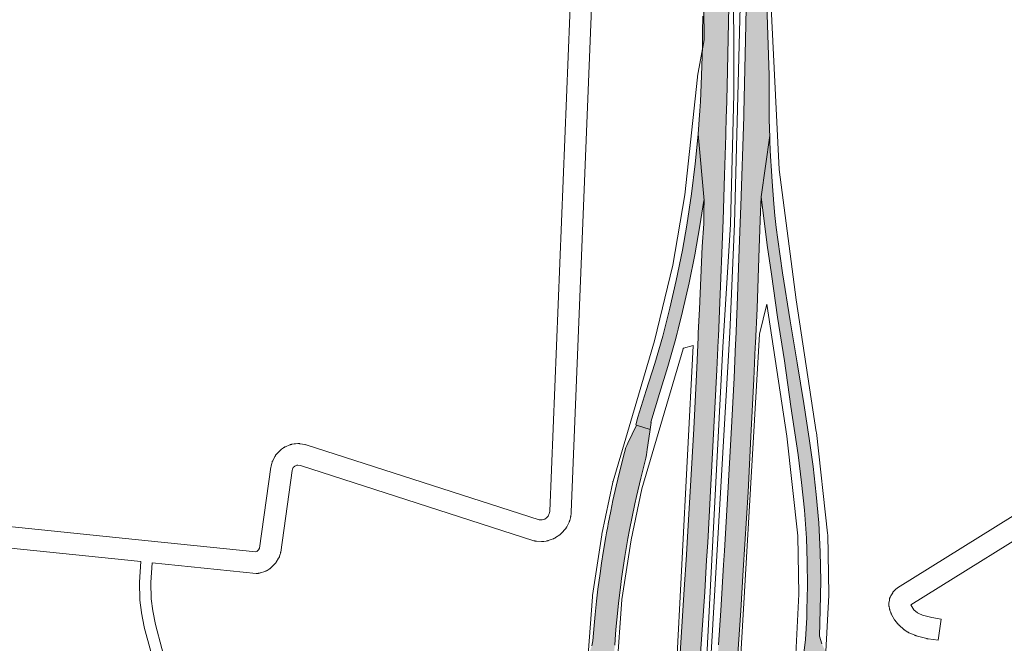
# Paper-space layout 'Layout1' of a CAD drawing. Header units: metres. Extents: x 123097 to 144122, y 392739 to 407589.
# Tile 414 of 510: x 132714 to 133311, y 401083 to 401461. Entities that reach past the tile are written whole.
import ezdxf

# ---------------------------------------------------------------- set-up
doc = ezdxf.new("R2010")
doc.units = ezdxf.units.M
doc.header["$MEASUREMENT"] = 0
for name, color, linetype, lineweight in [('gs-knt-autosnelweg', 7, 'Continuous', 0), ('gs-knt-fietspaden', 7, 'Continuous', 0), ('gs-knt-wegen algemeen', 7, 'Continuous', 0), ('ir-ARC-asfalt-hoofdwegen-te inspecteren', 5, 'Continuous', 0)]:
    doc.layers.add(name, color=color, linetype=linetype, lineweight=lineweight)

psp = doc.layouts.get("Layout1")

# ---------------------------------------------------------------- hatches: boundary and pattern name
at = {"layer": 'ir-ARC-asfalt-hoofdwegen-te inspecteren', "linetype": 'Continuous', "lineweight": 13}
for points in [[(133129.05, 401351.048), (133129.015, 401344.895), (133128.827, 401336.79), (133127.982, 401323.156), (133126.209, 401285.149), (133125.571, 401270.772), (133125.459, 401268.272), (133124.631, 401249.617), (133122.789, 401212.562), (133120.886, 401178.033), (133118.872, 401143.694), (133118.409, 401136.371), (133117.079, 401115.311), (133114.492, 401076.651), (133113.618, 401064.088), (133113.555, 401063.199), (133112.473, 401048.134), (133112.444, 401047.758), (133111.18, 401031.007), (133111.103, 401029.975), (133110.715, 401024.993), (133110.378, 401020.751), (133109.037, 401003.864), (133106.47, 400973.215), (133103.029, 400933.664), (133099.738, 400897.696), (133096.525, 400863.88), (133092.974, 400829.167), (133092.68, 400826.441), (133088.893, 400791.378), (133085.418, 400757.838), (133083.718, 400743.019), (133075.109, 400673.042), (133073.61, 400660.044), (133064.839, 400593.655), (133059.595, 400555.515), (133056.211, 400532.287), (133068.238, 400529.76), (133071.658, 400553.914), (133076.815, 400591.405), (133081.629, 400626.922), (133085.613, 400657.928), (133090.207, 400694.588), (133094.015, 400726.435), (133097.559, 400756.692), (133101.113, 400789.156), (133104.619, 400822.089), (133105.212, 400827.662), (133108.748, 400862.036), (133112.046, 400896.512), (133115.29, 400931.734), (133118.806, 400971.851), (133121.344, 401002.561), (133123.036, 401024.096), (133123.427, 401029.077), (133123.508, 401030.112), (133124.756, 401046.858), (133124.784, 401047.236), (133125.905, 401062.295), (133125.935, 401062.704), (133126.961, 401076.514), (133129.43, 401113.882), (133130.59, 401133.031), (133131.243, 401143.817), (133133.243, 401178.673), (133136.81, 401248.399), (133137.617, 401266.089), (133137.731, 401268.59), (133138.441, 401284.16), (133140.548, 401339.005), (133141.476, 401366.358), (133142.197, 401390.54), (133142.511, 401402.282), (133142.57, 401404.494), (133142.987, 401420.092), (133143.722, 401449.413), (133144.672, 401497.479), (133145.097, 401532.692), (133145.24, 401554.64), (133145.238, 401596.656), (133145.439, 401632.315), (133145.272, 401671.936), (133145.148, 401688.298), (133145.045, 401707.272), (133144.86, 401731.22), (133140.764, 401731.032), (133137.083, 401730.862), (133132.797, 401730.665), (133132.744, 401725.435), (133132.71, 401722.012), (133132.885, 401701.46), (133133.096, 401680.783), (133132.947, 401668.769), (133132.71, 401659.644), (133131.923, 401630.7), (133130.905, 401586.128), (133129.464, 401527.873), (133129.066, 401503.202), (133128.716, 401483.965), (133128.381, 401462.786), (133128.202, 401452.746), (133128.053, 401444.395), (133127.594, 401426.728), (133126.874, 401410.782), (133126.771, 401408.489), (133126.518, 401405.138), (133126.351, 401402.919), (133125.466, 401391.172)], [(133136.462, 401061.81), (133136.441, 401061.524), (133135.327, 401046.466), (133135.3, 401046.087), (133134.062, 401029.345), (133133.982, 401028.307), (133133.597, 401023.327), (133131.898, 401001.336), (133128.752, 400963.609), (133125.092, 400922.152), (133122.007, 400888.803), (133118.607, 400854.199), (133115.03, 400819.268), (133111.82, 400788.98), (133106.232, 400739.302), (133102.696, 400708.88), (133099.059, 400679.083), (133094.841, 400646.042), (133090.841, 400615.373), (133086.664, 400584.525), (133083.204, 400559.78), (133078.61, 400527.586), (133090.104, 400525.181), (133094.9, 400558.973), (133109.128, 400673.166), (133113.089, 400704.745), (133119.874, 400751.959), (133119.973, 400754.365), (133123.932, 400789.22), (133126.957, 400817.784), (133126.964, 400817.846), (133130.554, 400853.339), (133133.793, 400886.411), (133137.071, 400921.674), (133140.687, 400961.849), (133143.952, 401001.542), (133145.244, 401018.006), (133145.593, 401022.453), (133145.97, 401027.433), (133146.047, 401028.475), (133147.285, 401045.211), (133147.314, 401045.592), (133148.398, 401060.649), (133148.475, 401061.721), (133151.263, 401102.631), (133152.783, 401126.946), (133155.699, 401174.355), (133157.477, 401207.905), (133159.198, 401242.689), (133160.099, 401262.053), (133160.215, 401264.556), (133161.192, 401285.545), (133162.506, 401322.436), (133163.331, 401344.454), (133163.657, 401353.166), (133168.834, 401390.442), (133168.733, 401393.547), (133168.584, 401401.254), (133168.542, 401403.452), (133168.522, 401404.468), (133168.46, 401426.812), (133167.05, 401469.771), (133167.71, 401525.62), (133168.252, 401604.038), (133168.165, 401649.103), (133167.838, 401673.86), (133166.982, 401708.445), (133167.276, 401732.253), (133163.163, 401732.063), (133159.455, 401731.893), (133155.315, 401731.702), (133155.79, 401688.86), (133156.029, 401637.819), (133155.811, 401567.36), (133155.58, 401525.691), (133155.248, 401500), (133155.08, 401487.041), (133154.24, 401448.391), (133153.136, 401404.07), (133153.081, 401401.865), (133151.317, 401347.876), (133150.431, 401321.791), (133149.164, 401287.149), (133148.247, 401266.703), (133148.135, 401264.201), (133147.207, 401243.514), (133145.508, 401209.881), (133143.562, 401173.811), (133141.448, 401138.741), (133140.913, 401130.2), (133139.18, 401102.506), (133137.83, 401081.752)], [(133112.658, 401270.57), (133113.282, 401272.978), (133116.054, 401283.681), (133120.061, 401301.176), (133123.437, 401318.091), (133126.402, 401335.65), (133128.867, 401351.125), (133129.05, 401351.048), (133125.466, 401391.172), (133123.745, 401373.301), (133121.473, 401355.085), (133118.621, 401336.173), (133115.913, 401321.012), (133112.075, 401302.501), (133108.336, 401285.756), (133105.426, 401274.387), (133104.809, 401271.979), (133104.016, 401268.881), (133099.17, 401252.267), (133094.034, 401235.938), (133088.9, 401219.802), (133087.705, 401215.001), (133088.088, 401214.762), (133096.352, 401212.181), (133097.008, 401216.387), (133096.845, 401216.587), (133102.133, 401234.154), (133107.14, 401250.431), (133111.48, 401266.02)]]:
    psp.add_hatch(color=5, dxfattribs=at).paths.add_polyline_path(points, flags=0)
at = {"layer": 'ir-ARC-asfalt-hoofdwegen-te inspecteren', "linetype": 'Continuous', "lineweight": 13, "extrusion": (0, 0, -1)}
for points in [[(-133224.557, 401061.065), (-133219.91, 401062.126), (-133215.463, 401063.844), (-133212.08, 401065.837), (-133209.028, 401068.309), (-133206.375, 401071.203), (-133204.179, 401074.458), (-133202.487, 401078.002), (-133200.54, 401082.425), (-133199.058, 401087.025), (-133199.452, 401102.918), (-133199.756, 401120.503), (-133199.482, 401138.088), (-133198.632, 401155.655), (-133197.095, 401172.774), (-133195.119, 401189.848), (-133192.707, 401206.866), (-133189.518, 401227.933), (-133185.552, 401252.701), (-133181.337, 401278.114), (-133176.528, 401307.214), (-133173.839, 401327.44), (-133172.865, 401334.638), (-133172.03, 401341.854), (-133171.349, 401349.086), (-133170.325, 401362.525), (-133169.695, 401372.09), (-133169.509, 401374.924), (-133169.191, 401381.129), (-133168.934, 401387.337), (-133168.834, 401390.442), (-133163.657, 401353.166), (-133167.4, 401323.872), (-133169.884, 401306.281), (-133173.631, 401280.396), (-133177.727, 401253.835), (-133181.75, 401226.256), (-133186.079, 401196.935), (-133188.188, 401180.157), (-133189.855, 401163.329), (-133191.081, 401146.464), (-133191.612, 401131.937), (-133191.731, 401117.401), (-133191.439, 401102.867), (-133191.309, 401098.209), (-133190.493, 401084.964), (-133189.02, 401071.776), (-133186.894, 401058.677), (-133186.596, 401057.592), (-133199.091, 401058.502), (-133199.585, 401058.538)], [(-133057.677, 401075.059), (-133055.556, 401072.769), (-133053.167, 401070.76), (-133050.547, 401069.063), (-133048.359, 401068.029), (-133046.027, 401067.387), (-133043.618, 401067.156), (-133076.104, 401065.581), (-133074.933, 401066.025), (-133074.114, 401066.973), (-133073.844, 401068.196), (-133074.294, 401073.682), (-133074.916, 401081.593), (-133075.174, 401084.925), (-133075.661, 401090.926), (-133076.738, 401102.711), (-133077.187, 401106.927), (-133078.363, 401116.405), (-133079.083, 401121.853), (-133080.055, 401128.542), (-133081.084, 401135.222), (-133082.944, 401146.096), (-133083.86, 401151.451), (-133087.095, 401167.159), (-133088.078, 401171.563), (-133090.734, 401182.773), (-133093.736, 401194.885), (-133094.105, 401196.85), (-133094.526, 401200.066), (-133094.961, 401202.791), (-133096.352, 401212.181), (-133088.088, 401214.762), (-133082.843, 401204.014), (-133082.226, 401202.639), (-133081.685, 401201.232), (-133080.821, 401198.386), (-133077.768, 401186.313), (-133075.755, 401177.982), (-133073.802, 401169.218), (-133072.46, 401162.818), (-133070.902, 401154.971), (-133070.669, 401153.514), (-133069.965, 401149.655), (-133069.501, 401147.113), (-133067.929, 401137.737), (-133066.931, 401131.305), (-133065.991, 401124.881), (-133064.741, 401115.398), (-133063.92, 401108.203), (-133063.063, 401100.04), (-133062.451, 401093.537), (-133061.699, 401084.119), (-133061.119, 401081.164), (-133059.968, 401078.38)]]:
    psp.add_hatch(color=5, dxfattribs=at).paths.add_polyline_path(points, flags=0)

# ---------------------------------------------------------------- linework, layer by layer
at = {"layer": 'gs-knt-autosnelweg', "color": 7, "linetype": 'Continuous', "flags": 128}
for points in [[(133058.136, 401067.812), (133061.354, 401110.92), (133061.386, 401111.265), (133061.432, 401111.608), (133067.038, 401148.348), (133067.078, 401148.587), (133067.124, 401148.824), (133073.672, 401180.293), (133073.756, 401180.658), (133073.855, 401181.02), (133099.067, 401265.979), (133110.221, 401311.844), (133117.353, 401354.527), (133125.04, 401425.709), (133125.078, 401426.011), (133125.126, 401426.31), (133129.024, 401448.368), (133128.338, 401527.451)], [(133146.359, 401527.481), (133147.051, 401447.695), (133147.051, 401447.617), (133147.051, 401415.667), (133147.048, 401415.438), (133145.051, 401336.981), (133145.037, 401336.661), (133140.48, 401262.056), (133130.089, 401063.153), (133132.554, 401063.005), (133144.665, 401270.937), (133147.47, 401336.804), (133151.217, 401476.525)], [(133169.239, 401476.529), (133174.601, 401369.752), (133184.98, 401290.785), (133184.981, 401290.781), (133184.981, 401290.777)], [(133183.804, 401059.915), (133186.601, 401112.43), (133185.993, 401147.859), (133179.232, 401208.238), (133167.15, 401288.175), (133167.133, 401288.296), (133162.666, 401270.099), (133162.659, 401269.962), (133162.659, 401269.959), (133162.658, 401269.955)], [(133184.981, 401290.777), (133197.076, 401210.759), (133197.121, 401210.416), (133203.948, 401149.441), (133203.985, 401149.018), (133204.003, 401148.594), (133204.624, 401112.423), (133204.623, 401112.106), (133204.612, 401111.789), (133201.788, 401058.749)], [(133162.658, 401269.955), (133150.541, 401061.92)], [(133112.101, 401064.238), (133122.486, 401263.036), (133122.49, 401263.102), (133116.522, 401261.496), (133116.468, 401261.284), (133116.407, 401261.068), (133091.238, 401176.254), (133084.815, 401145.391), (133079.298, 401109.233), (133076.101, 401066.408)]]:
    psp.add_lwpolyline(points, dxfattribs=at)
at = {"layer": 'gs-knt-fietspaden', "color": 7, "linetype": 'Continuous', "flags": 128}
for points in [[(132805.61, 401035.356), (132793.671, 401077.659), (132793.661, 401077.696), (132789.677, 401092.439), (132789.643, 401092.574), (132789.615, 401092.71), (132788.05, 401101.08), (132788.025, 401101.233), (132786.961, 401108.752), (132786.943, 401108.896), (132786.932, 401109.04), (132786.927, 401109.185), (132786.754, 401119.508), (132786.754, 401119.652), (132786.76, 401119.795), (132787.57, 401132.23)], [(132794.558, 401131.512), (132793.775, 401119.482), (132793.942, 401109.52), (132794.964, 401102.294), (132796.49, 401094.137), (132800.432, 401079.547), (132812.202, 401037.845)]]:
    psp.add_lwpolyline(points, dxfattribs=at)
at = {"layer": 'gs-knt-wegen algemeen', "color": 7, "linetype": 'Continuous', "flags": 128}
for points in [[(132627.226, 401161.82), (132792.152, 401144.847), (132857.402, 401138.158), (132858.077, 401138.385), (132858.1, 401138.399), (132858.979, 401139.217), (132859.593, 401140.246), (132859.629, 401140.351), (132866.52, 401189.455), (132866.569, 401189.752), (132866.632, 401190.047), (132867.065, 401191.88), (132867.142, 401192.177), (132867.234, 401192.47), (132867.339, 401192.759), (132867.458, 401193.042), (132867.59, 401193.319), (132868.862, 401195.835), (132869.007, 401196.106), (132869.164, 401196.369), (132869.334, 401196.624), (132869.515, 401196.872), (132869.708, 401197.11), (132869.912, 401197.339), (132871.836, 401199.401), (132872.029, 401199.6), (132872.231, 401199.789), (132872.44, 401199.971), (132872.657, 401200.143), (132872.88, 401200.305), (132874.041, 401201.113), (132874.271, 401201.265), (132874.507, 401201.408), (132874.749, 401201.54), (132874.996, 401201.663), (132875.249, 401201.774), (132877.85, 401202.86), (132878.107, 401202.961), (132878.368, 401203.051), (132878.632, 401203.13), (132878.9, 401203.198), (132879.17, 401203.254), (132880.56, 401203.512), (132880.864, 401203.561), (132881.169, 401203.595), (132881.476, 401203.615), (132882.888, 401203.674), (132883.164, 401203.68), (132883.44, 401203.674), (132883.716, 401203.656), (132883.99, 401203.627), (132884.263, 401203.586), (132887.043, 401203.108), (132887.343, 401203.049), (132887.64, 401202.976), (132887.933, 401202.889), (133029.031, 401157.485), (133030.643, 401157.398), (133030.923, 401157.437), (133032.447, 401157.965), (133033.609, 401158.746), (133034.532, 401159.797), (133035.252, 401161.24), (133035.37, 401161.669), (133035.515, 401162.836), (133065.819, 401914.528)], [(133078.829, 401914.01), (133048.514, 401162.038), (133048.497, 401161.765), (133048.469, 401161.493), (133048.231, 401159.588), (133048.184, 401159.278), (133048.123, 401158.971), (133048.048, 401158.667), (133047.637, 401157.174), (133047.545, 401156.872), (133047.44, 401156.575), (133047.32, 401156.283), (133047.186, 401155.997), (133045.807, 401153.231), (133045.677, 401152.983), (133045.536, 401152.741), (133045.384, 401152.505), (133045.223, 401152.276), (133045.052, 401152.054), (133044.872, 401151.839), (133042.833, 401149.518), (133042.643, 401149.312), (133042.445, 401149.114), (133042.239, 401148.924), (133042.025, 401148.744), (133041.803, 401148.573), (133041.574, 401148.412), (133039.008, 401146.688), (133038.773, 401146.537), (133038.531, 401146.396), (133038.283, 401146.266), (133038.03, 401146.146), (133037.771, 401146.037), (133037.509, 401145.94), (133034.589, 401144.928), (133034.289, 401144.832), (133033.984, 401144.751), (133033.676, 401144.684), (133033.365, 401144.633), (133031.832, 401144.417), (133031.519, 401144.38), (133031.204, 401144.359), (133030.888, 401144.353), (133030.572, 401144.363), (133027.486, 401144.53), (133027.208, 401144.551), (133026.931, 401144.584), (133026.655, 401144.628), (133026.382, 401144.685), (133026.111, 401144.753), (133025.844, 401144.833), (132884.382, 401190.354), (132882.739, 401190.637), (132882.482, 401190.626), (132882.227, 401190.579), (132880.904, 401190.026), (132880.882, 401190.011), (132880.064, 401189.134), (132879.558, 401188.134), (132879.372, 401187.346), (132872.438, 401137.937), (132872.389, 401137.637), (132872.325, 401137.34), (132872.248, 401137.046), (132872.158, 401136.756), (132871.705, 401135.417), (132871.611, 401135.157), (132871.506, 401134.902), (132871.39, 401134.651), (132871.264, 401134.405), (132871.127, 401134.165), (132869.681, 401131.744), (132869.517, 401131.484), (132869.342, 401131.232), (132869.154, 401130.989), (132868.955, 401130.754), (132868.746, 401130.53), (132868.526, 401130.316), (132866.462, 401128.395), (132866.256, 401128.212), (132866.043, 401128.038), (132865.823, 401127.873), (132865.596, 401127.717), (132865.363, 401127.571), (132864.148, 401126.847), (132863.907, 401126.71), (132863.661, 401126.584), (132863.409, 401126.468), (132863.153, 401126.363), (132862.892, 401126.269), (132860.22, 401125.368), (132859.925, 401125.277), (132859.626, 401125.199), (132859.324, 401125.136), (132859.019, 401125.087), (132858.712, 401125.053), (132858.404, 401125.033), (132858.095, 401125.028), (132857.786, 401125.038), (132857.478, 401125.062), (132794.558, 401131.512)], [(133271.033, 401084.492), (133271.03, 401084.491), (133264.883, 401085.369), (133264.635, 401085.41), (133264.388, 401085.46), (133264.144, 401085.519), (133257.698, 401087.219), (133257.455, 401087.288), (133257.215, 401087.367), (133256.979, 401087.454), (133256.746, 401087.551), (133253.491, 401088.977), (133253.269, 401089.079), (133253.051, 401089.19), (133252.837, 401089.308), (133252.629, 401089.435), (133251.015, 401090.453), (133250.801, 401090.594), (133250.593, 401090.743), (133250.391, 401090.901), (133250.195, 401091.066), (133247.333, 401093.579), (133247.146, 401093.75), (133246.965, 401093.928), (133246.792, 401094.113), (133246.626, 401094.304), (133245.195, 401096.023), (133245.015, 401096.249), (133244.845, 401096.483), (133244.685, 401096.725), (133244.537, 401096.973), (133242.746, 401100.125), (133242.618, 401100.362), (133242.5, 401100.603), (133242.392, 401100.85), (133242.294, 401101.1), (133241.669, 401102.806), (133241.581, 401103.061), (133241.504, 401103.319), (133241.438, 401103.581), (133241.383, 401103.845), (133241.184, 401104.905), (133241.136, 401105.199), (133241.101, 401105.494), (133241.08, 401105.791), (133241.072, 401106.089), (133241.078, 401106.387), (133241.098, 401106.684), (133241.131, 401106.979), (133241.39, 401108.893), (133241.436, 401109.183), (133241.495, 401109.471), (133241.567, 401109.756), (133241.652, 401110.038), (133241.75, 401110.316), (133241.86, 401110.589), (133241.982, 401110.856), (133242.116, 401111.118), (133242.262, 401111.373), (133243.417, 401113.295), (133243.583, 401113.556), (133243.761, 401113.809), (133243.95, 401114.054), (133244.152, 401114.289), (133244.364, 401114.514), (133244.586, 401114.729), (133245.356, 401115.438), (133245.585, 401115.639), (133245.824, 401115.83), (133246.071, 401116.009), (133246.326, 401116.176), (133435.311, 401233.818)], [(132787.57, 401132.23), (132627.756, 401148.677)]]:
    psp.add_lwpolyline(points, dxfattribs=at)
psp.add_lwpolyline([(133441.48, 401222.322), (133254.444, 401105.893), (133255.57, 401103.91), (133256.305, 401103.028), (133258.399, 401101.189), (133259.164, 401100.706), (133261.507, 401099.68), (133267.099, 401098.205), (133272.871, 401097.38, -0.3699071), (133272.879, 401097.37), (133271.041, 401084.499, -0.279158), (133271.033, 401084.492)], format="xyb", dxfattribs=at)
at = {"layer": 'ir-ARC-asfalt-hoofdwegen-te inspecteren', "color": 5, "linetype": 'Continuous', "lineweight": 13, "flags": 128}
for points in [[(133126.961, 401076.514), (133129.43, 401113.882), (133130.59, 401133.031), (133131.243, 401143.817), (133133.243, 401178.673), (133136.81, 401248.399), (133137.617, 401266.089), (133137.731, 401268.59), (133138.441, 401284.16), (133140.548, 401339.005), (133141.476, 401366.358), (133142.197, 401390.54), (133142.511, 401402.282), (133142.57, 401404.494), (133142.987, 401420.092), (133143.722, 401449.413), (133144.672, 401497.479)], [(133155.08, 401487.041), (133154.24, 401448.391), (133153.136, 401404.07), (133153.081, 401401.865), (133151.317, 401347.876), (133150.431, 401321.791), (133149.164, 401287.149), (133148.247, 401266.703), (133148.135, 401264.201), (133147.207, 401243.514), (133145.508, 401209.881), (133143.562, 401173.811), (133141.448, 401138.741), (133140.913, 401130.2), (133139.18, 401102.506), (133137.83, 401081.752)], [(133148.475, 401061.721), (133151.263, 401102.631), (133152.783, 401126.946), (133155.699, 401174.355), (133157.477, 401207.905), (133159.198, 401242.689), (133160.099, 401262.053), (133160.215, 401264.556), (133161.192, 401285.545), (133162.506, 401322.436), (133163.331, 401344.454), (133163.657, 401353.166), (133168.834, 401390.442), (133168.733, 401393.547), (133168.584, 401401.254), (133168.542, 401403.452), (133168.522, 401404.468), (133168.46, 401426.812), (133167.05, 401469.771)], [(133128.381, 401462.786), (133128.202, 401452.746), (133128.053, 401444.395), (133127.594, 401426.728), (133126.874, 401410.782), (133126.771, 401408.489), (133126.518, 401405.138), (133126.351, 401402.919), (133125.466, 401391.172), (133129.05, 401351.048), (133129.015, 401344.895), (133128.827, 401336.79), (133127.982, 401323.156), (133126.209, 401285.149), (133125.571, 401270.772), (133125.459, 401268.272), (133124.631, 401249.617), (133122.789, 401212.562), (133120.886, 401178.033), (133118.872, 401143.694), (133118.409, 401136.371), (133117.079, 401115.311), (133114.492, 401076.651)], [(133200.54, 401082.425), (133199.058, 401087.025), (133199.452, 401102.918), (133199.756, 401120.503), (133199.482, 401138.088), (133198.632, 401155.655), (133197.095, 401172.774), (133195.119, 401189.848), (133192.707, 401206.866), (133189.518, 401227.933), (133185.552, 401252.701), (133181.337, 401278.114), (133176.528, 401307.214), (133173.839, 401327.44), (133172.865, 401334.638), (133172.03, 401341.854), (133171.349, 401349.086), (133170.325, 401362.525), (133169.695, 401372.09), (133169.509, 401374.924), (133169.191, 401381.129), (133168.934, 401387.337), (133168.834, 401390.442), (133163.657, 401353.166), (133167.4, 401323.872), (133169.884, 401306.281), (133173.631, 401280.396), (133177.727, 401253.835), (133181.75, 401226.256), (133186.079, 401196.935), (133188.188, 401180.157), (133189.855, 401163.329), (133191.081, 401146.464), (133191.612, 401131.937), (133191.731, 401117.401), (133191.439, 401102.867), (133191.309, 401098.209), (133190.493, 401084.964), (133189.02, 401071.776)], [(133074.916, 401081.593), (133075.174, 401084.925), (133075.661, 401090.926), (133076.738, 401102.711), (133077.187, 401106.927), (133078.363, 401116.405), (133079.083, 401121.853), (133080.055, 401128.542), (133081.084, 401135.222), (133082.944, 401146.096), (133083.86, 401151.451), (133087.095, 401167.159), (133088.078, 401171.563), (133090.734, 401182.773), (133093.736, 401194.885), (133094.105, 401196.85), (133094.526, 401200.066), (133094.961, 401202.791), (133096.352, 401212.181), (133088.088, 401214.762), (133082.843, 401204.014), (133082.226, 401202.639), (133081.685, 401201.232), (133080.821, 401198.386), (133077.768, 401186.313), (133075.755, 401177.982), (133073.802, 401169.218), (133072.46, 401162.818), (133070.902, 401154.971), (133070.669, 401153.514), (133069.965, 401149.655), (133069.501, 401147.113), (133067.929, 401137.737), (133066.931, 401131.305), (133065.991, 401124.881), (133064.741, 401115.398), (133063.92, 401108.203), (133063.063, 401100.04), (133062.451, 401093.537), (133061.699, 401084.119), (133061.119, 401081.164)]]:
    psp.add_lwpolyline(points, dxfattribs=at)
psp.add_lwpolyline([(133112.658, 401270.57), (133113.282, 401272.978), (133116.054, 401283.681), (133120.061, 401301.176), (133123.437, 401318.091), (133126.402, 401335.65), (133128.867, 401351.125), (133129.05, 401351.048), (133125.466, 401391.172), (133123.745, 401373.301), (133121.473, 401355.085), (133118.621, 401336.173), (133115.913, 401321.012), (133112.075, 401302.501), (133108.336, 401285.756), (133105.426, 401274.387), (133104.809, 401271.979), (133104.016, 401268.881), (133099.17, 401252.267), (133094.034, 401235.938), (133088.9, 401219.802), (133087.705, 401215.001), (133088.088, 401214.762), (133096.352, 401212.181), (133097.008, 401216.387), (133096.845, 401216.587), (133102.133, 401234.154), (133107.14, 401250.431), (133111.48, 401266.02)], close=True, dxfattribs=at)

doc.saveas('drawing.dxf')
